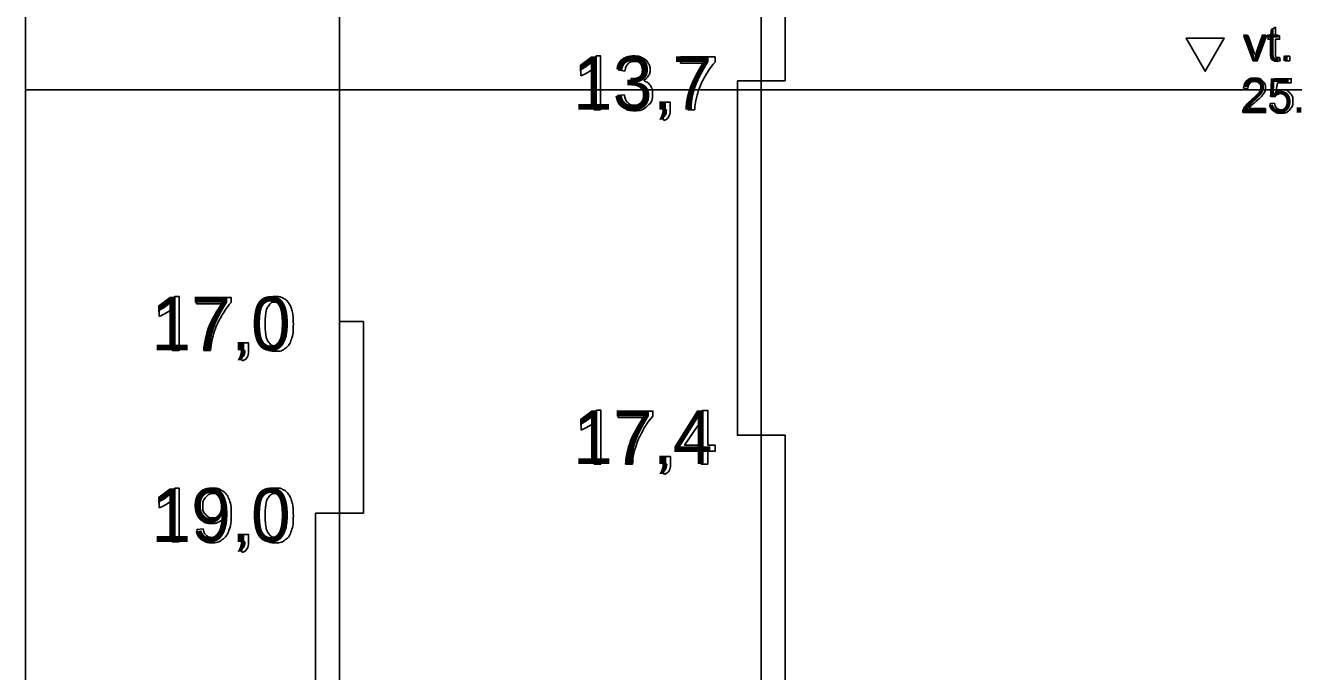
# Model space of a CAD drawing. Extents: x 700746 to 706058, y 6570320 to 6580460.
# Drawn here: x 704540 to 704672.4, y 6575834.5 to 6575902 of the extents above; entities that cross this region are included whole.
import ezdxf

# ---------------------------------------------------------------- set-up
doc = ezdxf.new("R2010")
doc.units = 0
for name, color, linetype in [('GEOLPUNKT', 7, 'Continuous'), ('Täide', 7, 'Continuous'), ('VEEKOGU', 7, 'Continuous'), ('Veetase', 7, 'Continuous')]:
    doc.layers.add(name, color=color, linetype=linetype)

msp = doc.modelspace()

# ---------------------------------------------------------------- linework, layer by layer
at = {"layer": 'GEOLPUNKT'}
for points in [[(704572.84, 6576041.07), (704572.84, 6575817.57)], [(704616.87, 6576033.2), (704616.87, 6575822.87)], [(704616.87, 6575907.77), (704616.87, 6575816.2)], [(704599.65, 6575898.81), (704600.1, 6575898.81), (704600.1, 6575893.19)], [(704600.1, 6575893.19), (704599.41, 6575893.19), (704599.41, 6575897.57)], [(704608.43, 6575898.05), (704608.43, 6575898.72), (704612.05, 6575898.72), (704612.05, 6575898.18)], [(704611.17, 6575898.05), (704608.43, 6575898.05)], [(704598.04, 6575896.74), (704598.04, 6575897.4)], [(704602.62, 6575897.24), (704601.93, 6575897.36)], [(704603.22, 6575895.84), (704603.3, 6575896.45)], [(704601.86, 6575894.67), (704602.55, 6575894.76)], [(704606.58, 6575893.19), (704606.58, 6575893.97), (704607.36, 6575893.97), (704607.36, 6575893.19)], [(704606.73, 6575892.08), (704606.53, 6575892.37)], [(704606.97, 6575893.19), (704606.58, 6575893.19)], [(704609.92, 6575893.19), (704609.21, 6575893.19)], [(704555.64, 6575873.68), (704556.09, 6575873.68), (704556.09, 6575868.06)], [(704557.9, 6575872.92), (704557.9, 6575873.59), (704561.52, 6575873.59), (704561.52, 6575873.05)], [(704554.02, 6575871.61), (704554.02, 6575872.27)], [(704556.09, 6575868.06), (704555.4, 6575868.06), (704555.4, 6575872.44)], [(704560.64, 6575872.92), (704557.9, 6575872.92)], [(704562.57, 6575868.06), (704562.57, 6575868.84), (704563.35, 6575868.84), (704563.35, 6575868.06)], [(704559.39, 6575868.06), (704558.68, 6575868.06)], [(704562.72, 6575866.95), (704562.52, 6575867.24)], [(704562.96, 6575868.06), (704562.57, 6575868.06)], [(704599.68, 6575861.81), (704600.12, 6575861.81), (704600.12, 6575856.19)], [(704601.93, 6575861.05), (704601.93, 6575861.72), (704605.56, 6575861.72), (704605.56, 6575861.18)], [(704610.61, 6575856.19), (704610.61, 6575857.53), (704608.18, 6575857.53), (704608.18, 6575858.16), (704610.73, 6575861.79), (704611.3, 6575861.79), (704611.3, 6575858.16), (704612.05, 6575858.16), (704612.05, 6575857.53), (704611.3, 6575857.53), (704611.3, 6575856.19), (704610.61, 6575856.19)], [(704598.06, 6575859.74), (704598.06, 6575860.4)], [(704600.12, 6575856.19), (704599.44, 6575856.19), (704599.44, 6575860.57)], [(704604.67, 6575861.05), (704601.93, 6575861.05)], [(704610.61, 6575858.16), (704610.61, 6575860.69), (704608.86, 6575858.16), (704610.61, 6575858.16)], [(704606.61, 6575856.19), (704606.61, 6575856.97), (704607.39, 6575856.97), (704607.39, 6575856.19)], [(704603.42, 6575856.19), (704602.71, 6575856.19)], [(704606.75, 6575855.08), (704606.56, 6575855.37)], [(704607, 6575856.19), (704606.61, 6575856.19)], [(704556.09, 6575848.06), (704555.4, 6575848.06), (704555.4, 6575852.44)], [(704555.64, 6575853.68), (704556.09, 6575853.68), (704556.09, 6575848.06)], [(704554.02, 6575851.61), (704554.02, 6575852.27)], [(704557.95, 6575849.36), (704558.61, 6575849.42)], [(704562.57, 6575848.06), (704562.57, 6575848.84), (704563.35, 6575848.84), (704563.35, 6575848.06)], [(704562.72, 6575846.95), (704562.52, 6575847.24)], [(704562.96, 6575848.06), (704562.57, 6575848.06)]]:
    msp.add_lwpolyline(points, dxfattribs=at)
for points in [[(704619.37, 6575896.2), (704616.87, 6575896.2), (704616.87, 6575906.2), (704619.37, 6575906.2)], [(704614.37, 6575896.2), (704616.87, 6575896.2), (704616.87, 6575859.2), (704614.37, 6575859.2)], [(704575.34, 6575871.07), (704572.84, 6575871.07), (704572.84, 6575851.07), (704575.34, 6575851.07)], [(704619.37, 6575859.2), (704616.87, 6575859.2), (704616.87, 6575823.2), (704619.37, 6575823.2)], [(704570.34, 6575851.07), (704572.84, 6575851.07), (704572.84, 6575811.07), (704570.34, 6575811.07)]]:
    msp.add_lwpolyline(points, close=True, dxfattribs=at)
for points in [[(704598.04, 6575897.4), (704598.61, 6575897.68), (704599.04, 6575898.06), (704599.48, 6575898.45), (704599.65, 6575898.81)], [(704601.93, 6575897.36), (704602.06, 6575898.05), (704602.51, 6575898.43), (704602.95, 6575898.81), (704603.62, 6575898.81), (704604.08, 6575898.81), (704604.46, 6575898.61), (704604.85, 6575898.42), (704605.05, 6575898.08), (704605.26, 6575897.74), (704605.26, 6575897.36), (704605.26, 6575896.99), (704605.06, 6575896.7), (704604.87, 6575896.4), (704604.49, 6575896.22), (704604.98, 6575896.11), (704605.26, 6575895.75), (704605.53, 6575895.39), (704605.53, 6575894.85), (704605.53, 6575894.11), (704605, 6575893.6), (704604.46, 6575893.09), (704603.64, 6575893.09), (704602.91, 6575893.09), (704602.42, 6575893.53), (704601.93, 6575893.97), (704601.86, 6575894.67)], [(704599.41, 6575897.57), (704599.16, 6575897.33), (704598.76, 6575897.1), (704598.36, 6575896.86), (704598.04, 6575896.74)], [(704603.3, 6575896.45), (704603.37, 6575896.44), (704603.41, 6575896.44), (704603.85, 6575896.44), (704604.2, 6575896.67), (704604.55, 6575896.9), (704604.55, 6575897.37), (704604.55, 6575897.75), (704604.29, 6575898), (704604.04, 6575898.25), (704603.63, 6575898.25), (704603.23, 6575898.25), (704602.96, 6575897.99), (704602.7, 6575897.74), (704602.62, 6575897.24)], [(704609.21, 6575893.19), (704609.22, 6575893.85), (704609.47, 6575894.79), (704609.72, 6575895.72), (704610.18, 6575896.59), (704610.65, 6575897.46), (704611.17, 6575898.05)], [(704612.05, 6575898.18), (704611.52, 6575897.61), (704610.99, 6575896.67), (704610.47, 6575895.72), (704610.18, 6575894.73), (704609.98, 6575894.03), (704609.92, 6575893.19)], [(704602.55, 6575894.76), (704602.67, 6575894.18), (704602.95, 6575893.92), (704603.24, 6575893.66), (704603.65, 6575893.66), (704604.14, 6575893.66), (704604.47, 6575894), (704604.8, 6575894.33), (704604.8, 6575894.83), (704604.8, 6575895.3), (704604.49, 6575895.61), (704604.18, 6575895.92), (704603.71, 6575895.92), (704603.51, 6575895.92), (704603.22, 6575895.84)], [(704606.53, 6575892.37), (704606.75, 6575892.47), (704606.86, 6575892.65), (704606.96, 6575892.84), (704606.97, 6575893.19)], [(704607.36, 6575893.19), (704607.36, 6575892.76), (704607.21, 6575892.49), (704607.06, 6575892.22), (704606.73, 6575892.08)], [(704554.02, 6575872.27), (704554.6, 6575872.55), (704555.03, 6575872.93), (704555.46, 6575873.32), (704555.64, 6575873.68)], [(704564.37, 6575870.82), (704564.37, 6575871.81), (704564.58, 6575872.42), (704564.78, 6575873.03), (704565.18, 6575873.35), (704565.59, 6575873.68), (704566.2, 6575873.68), (704566.65, 6575873.68), (704566.99, 6575873.5), (704567.33, 6575873.32), (704567.55, 6575872.98), (704567.77, 6575872.63), (704567.89, 6575872.14), (704568.02, 6575871.65), (704568.02, 6575870.82), (704568.02, 6575869.84), (704567.82, 6575869.23), (704567.62, 6575868.62), (704567.21, 6575868.29), (704566.81, 6575867.96), (704566.2, 6575867.96), (704565.39, 6575867.96), (704564.92, 6575868.54), (704564.37, 6575869.24), (704564.37, 6575870.82)], [(704555.4, 6575872.44), (704555.15, 6575872.2), (704554.75, 6575871.97), (704554.35, 6575871.73), (704554.02, 6575871.61)], [(704558.68, 6575868.06), (704558.69, 6575868.72), (704558.94, 6575869.66), (704559.19, 6575870.59), (704559.65, 6575871.46), (704560.11, 6575872.33), (704560.64, 6575872.92)], [(704561.52, 6575873.05), (704560.99, 6575872.48), (704560.46, 6575871.54), (704559.94, 6575870.59), (704559.65, 6575869.6), (704559.44, 6575868.9), (704559.39, 6575868.06)], [(704565.08, 6575870.82), (704565.08, 6575869.44), (704565.4, 6575868.98), (704565.72, 6575868.53), (704566.2, 6575868.53), (704566.67, 6575868.53), (704566.99, 6575868.99), (704567.31, 6575869.44), (704567.31, 6575870.82), (704567.31, 6575872.2), (704566.99, 6575872.66), (704566.67, 6575873.11), (704566.19, 6575873.11), (704565.72, 6575873.11), (704565.43, 6575872.71), (704565.08, 6575872.2), (704565.08, 6575870.82)], [(704562.52, 6575867.24), (704562.74, 6575867.34), (704562.84, 6575867.52), (704562.95, 6575867.71), (704562.96, 6575868.06)], [(704563.35, 6575868.06), (704563.35, 6575867.63), (704563.2, 6575867.36), (704563.05, 6575867.09), (704562.72, 6575866.95)], [(704598.06, 6575860.4), (704598.64, 6575860.68), (704599.07, 6575861.06), (704599.5, 6575861.45), (704599.68, 6575861.81)], [(704599.44, 6575860.57), (704599.19, 6575860.33), (704598.79, 6575860.1), (704598.38, 6575859.86), (704598.06, 6575859.74)], [(704602.71, 6575856.19), (704602.73, 6575856.85), (704602.97, 6575857.79), (704603.22, 6575858.72), (704603.69, 6575859.59), (704604.15, 6575860.46), (704604.67, 6575861.05)], [(704605.56, 6575861.18), (704605.02, 6575860.61), (704604.5, 6575859.67), (704603.97, 6575858.72), (704603.69, 6575857.73), (704603.48, 6575857.03), (704603.42, 6575856.19)], [(704606.56, 6575855.37), (704606.78, 6575855.47), (704606.88, 6575855.65), (704606.98, 6575855.84), (704607, 6575856.19)], [(704607.39, 6575856.19), (704607.39, 6575855.76), (704607.24, 6575855.49), (704607.08, 6575855.22), (704606.75, 6575855.08)], [(704554.02, 6575852.27), (704554.6, 6575852.55), (704555.03, 6575852.93), (704555.46, 6575853.32), (704555.64, 6575853.68)], [(704555.4, 6575852.44), (704555.15, 6575852.2), (704554.75, 6575851.97), (704554.35, 6575851.73), (704554.02, 6575851.61)], [(704558.61, 6575849.42), (704558.7, 6575848.95), (704558.93, 6575848.74), (704559.17, 6575848.53), (704559.54, 6575848.53), (704559.86, 6575848.53), (704560.1, 6575848.67), (704560.34, 6575848.82), (704560.49, 6575849.06), (704560.64, 6575849.3), (704560.74, 6575849.72), (704560.85, 6575850.13), (704560.85, 6575850.56), (704560.85, 6575850.6), (704560.84, 6575850.7), (704560.64, 6575850.37), (704560.28, 6575850.16), (704559.92, 6575849.96), (704559.51, 6575849.96), (704558.81, 6575849.96), (704558.33, 6575850.46), (704557.85, 6575850.97), (704557.85, 6575851.79), (704557.85, 6575852.64), (704558.35, 6575853.16), (704558.85, 6575853.68), (704559.61, 6575853.68), (704560.15, 6575853.68), (704560.61, 6575853.39), (704561.06, 6575853.09), (704561.29, 6575852.55), (704561.53, 6575852), (704561.53, 6575850.97), (704561.53, 6575849.9), (704561.3, 6575849.26), (704561.06, 6575848.63), (704560.6, 6575848.3), (704560.14, 6575847.96), (704559.52, 6575847.96), (704558.87, 6575847.96), (704558.45, 6575848.33), (704558.04, 6575848.69), (704557.95, 6575849.36)], [(704560.76, 6575851.82), (704560.76, 6575852.42), (704560.45, 6575852.76), (704560.14, 6575853.11), (704559.69, 6575853.11), (704559.23, 6575853.11), (704558.9, 6575852.74), (704558.56, 6575852.36), (704558.56, 6575851.77), (704558.56, 6575851.23), (704558.88, 6575850.9), (704559.2, 6575850.56), (704559.67, 6575850.56), (704560.15, 6575850.56), (704560.46, 6575850.9), (704560.76, 6575851.23), (704560.76, 6575851.82)], [(704564.37, 6575850.82), (704564.37, 6575851.81), (704564.58, 6575852.42), (704564.78, 6575853.03), (704565.18, 6575853.35), (704565.59, 6575853.68), (704566.2, 6575853.68), (704566.65, 6575853.68), (704566.99, 6575853.5), (704567.33, 6575853.32), (704567.55, 6575852.98), (704567.77, 6575852.63), (704567.89, 6575852.14), (704568.02, 6575851.65), (704568.02, 6575850.82), (704568.02, 6575849.84), (704567.82, 6575849.23), (704567.62, 6575848.62), (704567.21, 6575848.29), (704566.81, 6575847.96), (704566.2, 6575847.96), (704565.39, 6575847.96), (704564.92, 6575848.54), (704564.37, 6575849.24), (704564.37, 6575850.82)], [(704565.08, 6575850.82), (704565.08, 6575849.44), (704565.4, 6575848.98), (704565.72, 6575848.53), (704566.2, 6575848.53), (704566.67, 6575848.53), (704566.99, 6575848.99), (704567.31, 6575849.44), (704567.31, 6575850.82), (704567.31, 6575852.2), (704566.99, 6575852.66), (704566.67, 6575853.11), (704566.19, 6575853.11), (704565.72, 6575853.11), (704565.43, 6575852.71), (704565.08, 6575852.2), (704565.08, 6575850.82)], [(704562.52, 6575847.24), (704562.74, 6575847.34), (704562.84, 6575847.52), (704562.95, 6575847.71), (704562.96, 6575848.06)], [(704563.35, 6575848.06), (704563.35, 6575847.63), (704563.2, 6575847.36), (704563.05, 6575847.09), (704562.72, 6575846.95)]]:
    msp.add_open_spline(points, degree=3, dxfattribs=at)
at = {"layer": 'Täide'}
msp.add_lwpolyline([(704540.05, 6575903.87), (704540.05, 6575731.87), (704540.05, 6575723.87)], dxfattribs=at)
at = {"layer": 'VEEKOGU'}
for p, q in [((704540.05, 6575895.27), (704540.05, 6575799.39)), ((704720.16, 6575895.27), (704540.05, 6575895.27))]:
    msp.add_line(p, q, dxfattribs=at)
at = {"layer": 'Veetase'}
for points in [[(704670.1, 6575899.05), (704670.1, 6575900.55), (704669.77, 6575900.55), (704669.77, 6575900.9), (704670.1, 6575900.9), (704670.1, 6575901.54), (704670.54, 6575901.81), (704670.54, 6575900.9), (704670.98, 6575900.9), (704670.98, 6575900.55), (704670.54, 6575900.55), (704670.54, 6575899.02)], [(704668.22, 6575898.29), (704667.23, 6575900.9), (704667.7, 6575900.9), (704668.26, 6575899.33)], [(704668.59, 6575899.3), (704669.17, 6575900.9), (704669.62, 6575900.9), (704668.64, 6575898.29), (704668.22, 6575898.29)], [(704671.54, 6575898.29), (704671.54, 6575898.79), (704672.04, 6575898.79), (704672.04, 6575898.29), (704671.54, 6575898.29)], [(704670.98, 6575898.68), (704671.05, 6575898.29)], [(704670.48, 6575894.54), (704670.06, 6575894.59), (704670.41, 6575896.44), (704672.2, 6575896.44), (704672.2, 6575896.02), (704670.77, 6575896.02), (704670.57, 6575895.05)], [(704667.67, 6575895.41), (704667.21, 6575895.46)], [(704669.98, 6575893.83), (704670.45, 6575893.87)], [(704669.51, 6575893.31), (704669.51, 6575892.89), (704667.13, 6575892.89)], [(704667.75, 6575893.31), (704669.51, 6575893.31)]]:
    msp.add_lwpolyline(points, dxfattribs=at)
msp.add_lwpolyline([(704663.21, 6575900.66), (704665.2, 6575900.66), (704663.21, 6575897.21), (704661.22, 6575900.66)], close=True, dxfattribs=at)
msp.add_lwpolyline([(704663.21, 6575900.66), (704665.2, 6575900.66), (704663.21, 6575897.21), (704661.22, 6575900.66)], close=True, dxfattribs=at)
for points in [[(704668.26, 6575899.33), (704668.35, 6575899.08), (704668.43, 6575898.81), (704668.49, 6575899.01), (704668.59, 6575899.3)], [(704671.05, 6575898.29), (704670.86, 6575898.25), (704670.71, 6575898.25), (704670.47, 6575898.25), (704670.34, 6575898.33), (704670.21, 6575898.4), (704670.15, 6575898.53), (704670.1, 6575898.65), (704670.1, 6575899.05)], [(704670.54, 6575899.02), (704670.54, 6575898.83), (704670.56, 6575898.78), (704670.59, 6575898.73), (704670.64, 6575898.69), (704670.69, 6575898.66), (704670.79, 6575898.66), (704670.86, 6575898.66), (704670.98, 6575898.68)], [(704667.13, 6575892.89), (704667.13, 6575893.05), (704667.18, 6575893.19), (704667.27, 6575893.44), (704667.47, 6575893.67), (704667.67, 6575893.91), (704668.05, 6575894.22), (704668.64, 6575894.7), (704668.84, 6575894.98), (704669.05, 6575895.26), (704669.05, 6575895.51), (704669.05, 6575895.77), (704668.86, 6575895.95), (704668.67, 6575896.14), (704668.37, 6575896.14), (704668.05, 6575896.14), (704667.86, 6575895.94), (704667.67, 6575895.75), (704667.67, 6575895.41)], [(704667.21, 6575895.46), (704667.26, 6575895.97), (704667.56, 6575896.23), (704667.87, 6575896.5), (704668.38, 6575896.5), (704668.9, 6575896.5), (704669.2, 6575896.21), (704669.5, 6575895.93), (704669.5, 6575895.5), (704669.5, 6575895.29), (704669.42, 6575895.08), (704669.33, 6575894.87), (704669.12, 6575894.64), (704668.92, 6575894.41), (704668.44, 6575894), (704668.05, 6575893.67), (704667.93, 6575893.55), (704667.82, 6575893.43), (704667.75, 6575893.31)], [(704670.57, 6575895.05), (704670.9, 6575895.28), (704671.25, 6575895.28), (704671.72, 6575895.28), (704672.05, 6575894.95), (704672.37, 6575894.62), (704672.37, 6575894.11), (704672.37, 6575893.62), (704672.09, 6575893.26), (704671.74, 6575892.83), (704671.14, 6575892.83), (704670.65, 6575892.83), (704670.34, 6575893.1), (704670.03, 6575893.38), (704669.98, 6575893.83)], [(704670.45, 6575893.87), (704670.5, 6575893.53), (704670.69, 6575893.36), (704670.87, 6575893.19), (704671.14, 6575893.19), (704671.46, 6575893.19), (704671.68, 6575893.43), (704671.9, 6575893.67), (704671.9, 6575894.07), (704671.9, 6575894.45), (704671.69, 6575894.67), (704671.48, 6575894.89), (704671.13, 6575894.89), (704670.92, 6575894.89), (704670.75, 6575894.79), (704670.58, 6575894.69), (704670.48, 6575894.54)]]:
    msp.add_open_spline(points, degree=3, dxfattribs=at)

# ---------------------------------------------------------------- texts
at = {"layer": 'GEOLPUNKT'}
for s, p in [('13,7', (704597.19, 6575893.19)), ('17,0', (704553.18, 6575868.06)), ('17,4', (704597.21, 6575856.19)), ('19,0', (704553.18, 6575848.06))]:
    msp.add_text(s, height=5.6, dxfattribs=at).set_placement(p)
at = {"layer": 'Veetase'}
for s, p in [('vt. 43,52 m', (704667.17, 6575898.29)), ('25.07.2017', (704666.98, 6575892.89))]:
    msp.add_text(s, height=3.6, dxfattribs=at).set_placement(p)

doc.saveas('drawing.dxf')
